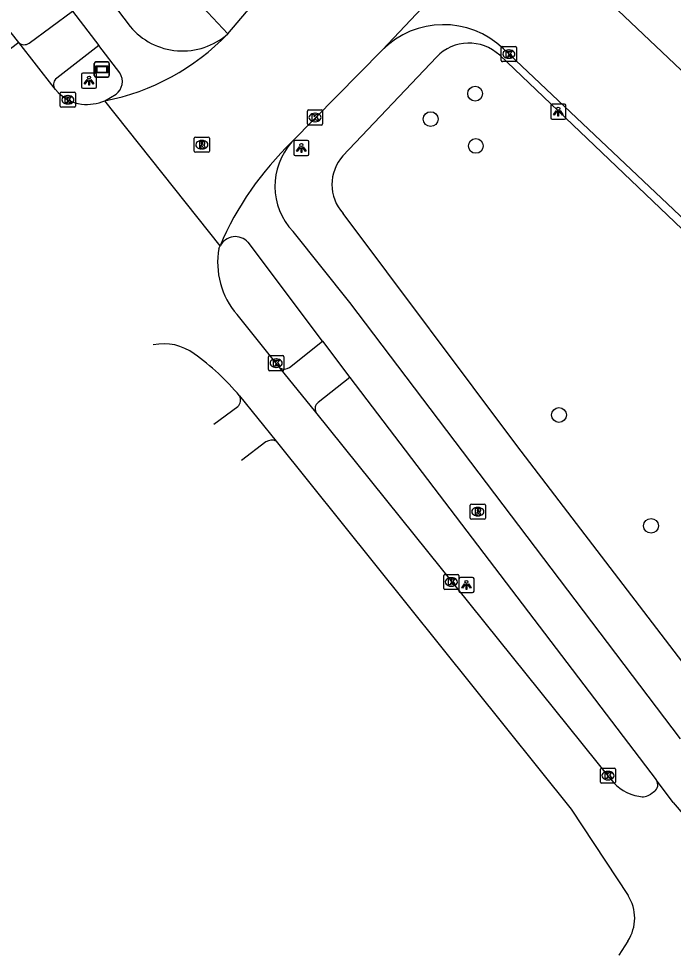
# Model space of a CAD drawing. Extents: x 160037 to 160839, y 385326 to 386441.
# Drawn here: x 160540.2 to 160583.4, y 385368.8 to 385430.7 of the extents above; entities that cross this region are included whole.
import ezdxf

# ---------------------------------------------------------------- set-up
doc = ezdxf.new("R2010")
doc.units = 0
for name, color, linetype in [('IMGEO_Boom', 7, 'Continuous'), ('IMGEO_Fietspad_gesloten', 7, 'Continuous'), ('IMGEO_Kolk', 7, 'Continuous'), ('IMGEO_Lichtpunt', 7, 'Continuous'), ('IMGEO_Rijbaan_lokaal_gesloten', 7, 'Continuous'), ('IMGEO_Rioolput', 7, 'Continuous'), ('IMGEO_Verklikker', 7, 'Continuous'), ('IMGEO_Voetpad_open', 7, 'Continuous')]:
    doc.layers.add(name, color=color, linetype=linetype)

msp = doc.modelspace()

# ---------------------------------------------------------------- linework, layer by layer
at = {"layer": 'IMGEO_Boom'}
for centre in [(160570.361, 385425.796), (160567.419, 385424.114), (160570.406, 385422.342), (160575.896, 385404.558), (160581.975, 385397.231)]:
    msp.add_circle(centre, 0.489, dxfattribs=at)
at = {"layer": 'IMGEO_Fietspad_gesloten'}
for points in [[(160538.092, 385442.725), (160547.576, 385430.241)], [(160543.778, 385431.255), (160545.509, 385428.988)], [(160546.902, 385427.164), (160545.509, 385428.988)], [(160545.9, 385425.319), (160546.649, 385425.754)], [(160583.931, 385383.145), (160562.083, 385411.993), (160558.333, 385416.682)], [(160560.288, 385409.446), (160555.361, 385415.975)], [(160560.288, 385409.446), (160562.093, 385407.041)], [(160562.093, 385407.041), (160582.309, 385380.439), (160582.319, 385380.426), (160582.328, 385380.413)]]:
    msp.add_lwpolyline(points, dxfattribs=at)
for centre, radius, start, end in [((160551.038, 385433.127), 4.507, 219.81854, 311.45202), ((160545.992, 385426.6), 1.071, 307.8583, 31.79673), ((160561.517, 385419.681), 4.374, 138.0249, 223.29018), ((160554.523, 385415.21), 1.134, 42.37785, 152.6813)]:
    msp.add_arc(centre, radius, start, end, dxfattribs=at)
at = {"layer": 'IMGEO_Kolk'}
for p, q in [((160572.163, 385428.911), (160573.015, 385428.911)), ((160572.088, 385427.985), (160572.088, 385428.837)), ((160572.576, 385428.691), (160572.601, 385428.691)), ((160573.089, 385428.837), (160573.089, 385427.985)), ((160573.015, 385427.911), (160572.163, 385427.911)), ((160572.599, 385428.131), (160572.574, 385428.131)), ((160542.967, 385424.967), (160542.967, 385425.819)), ((160543.042, 385425.893), (160543.894, 385425.893)), ((160543.968, 385425.819), (160543.968, 385424.967)), ((160543.455, 385425.673), (160543.48, 385425.673)), ((160543.894, 385424.893), (160543.042, 385424.893)), ((160543.478, 385425.113), (160543.453, 385425.113)), ((160559.288, 385423.794), (160559.288, 385424.646)), ((160559.363, 385424.72), (160560.215, 385424.72)), ((160560.289, 385424.646), (160560.289, 385423.794)), ((160559.776, 385424.5), (160559.801, 385424.5)), ((160560.215, 385423.72), (160559.363, 385423.72)), ((160559.799, 385423.94), (160559.774, 385423.94)), ((160556.797, 385408.485), (160557.649, 385408.485)), ((160556.722, 385407.559), (160556.722, 385408.411)), ((160557.21, 385408.265), (160557.235, 385408.265)), ((160557.723, 385408.411), (160557.723, 385407.559)), ((160557.649, 385407.485), (160556.797, 385407.485)), ((160557.233, 385407.705), (160557.208, 385407.705)), ((160568.29, 385393.094), (160568.29, 385393.946)), ((160568.365, 385394.02), (160569.217, 385394.02)), ((160568.778, 385393.8), (160568.803, 385393.8)), ((160569.291, 385393.946), (160569.291, 385393.094)), ((160569.217, 385393.02), (160568.365, 385393.02)), ((160568.801, 385393.24), (160568.776, 385393.24)), ((160578.634, 385380.293), (160578.634, 385381.145)), ((160578.709, 385381.219), (160579.561, 385381.219)), ((160579.122, 385380.999), (160579.147, 385380.999)), ((160579.635, 385381.145), (160579.635, 385380.293)), ((160579.561, 385380.219), (160578.709, 385380.219)), ((160579.145, 385380.439), (160579.12, 385380.439))]:
    msp.add_line(p, q, dxfattribs=at)
for points in [[(160572.163, 385428.911), (160573.015, 385428.911)], [(160572.088, 385427.985), (160572.088, 385428.837)], [(160572.409, 385428.611), (160572.532, 385428.611), (160572.532, 385428.46), (160572.662, 385428.611), (160572.826, 385428.611), (160572.68, 385428.46), (160572.833, 385428.211), (160572.681, 385428.211), (160572.596, 385428.375), (160572.532, 385428.308), (160572.532, 385428.211), (160572.409, 385428.211), (160572.409, 385428.611)], [(160573.089, 385428.837), (160573.089, 385427.985)], [(160573.015, 385427.911), (160572.163, 385427.911)], [(160542.967, 385424.967), (160542.967, 385425.819)], [(160543.042, 385425.893), (160543.894, 385425.893)], [(160543.968, 385425.819), (160543.968, 385424.967)], [(160543.288, 385425.593), (160543.411, 385425.593), (160543.411, 385425.442), (160543.541, 385425.593), (160543.705, 385425.593), (160543.559, 385425.442), (160543.712, 385425.193), (160543.56, 385425.193), (160543.475, 385425.357), (160543.411, 385425.29), (160543.411, 385425.193), (160543.288, 385425.193), (160543.288, 385425.593)], [(160543.894, 385424.893), (160543.042, 385424.893)], [(160559.288, 385423.794), (160559.288, 385424.646)], [(160559.363, 385424.72), (160560.215, 385424.72)], [(160560.289, 385424.646), (160560.289, 385423.794)], [(160559.609, 385424.42), (160559.732, 385424.42), (160559.732, 385424.269), (160559.862, 385424.42), (160560.026, 385424.42), (160559.88, 385424.269), (160560.033, 385424.02), (160559.881, 385424.02), (160559.796, 385424.184), (160559.732, 385424.117), (160559.732, 385424.02), (160559.609, 385424.02), (160559.609, 385424.42)], [(160560.215, 385423.72), (160559.363, 385423.72)], [(160556.797, 385408.485), (160557.649, 385408.485)], [(160556.722, 385407.559), (160556.722, 385408.411)], [(160557.043, 385408.185), (160557.166, 385408.185), (160557.166, 385408.034), (160557.296, 385408.185), (160557.46, 385408.185), (160557.314, 385408.034), (160557.467, 385407.785), (160557.315, 385407.785), (160557.23, 385407.949), (160557.166, 385407.882), (160557.166, 385407.785), (160557.043, 385407.785), (160557.043, 385408.185)], [(160557.723, 385408.411), (160557.723, 385407.559)], [(160557.649, 385407.485), (160556.797, 385407.485)], [(160568.29, 385393.094), (160568.29, 385393.946)], [(160568.365, 385394.02), (160569.217, 385394.02)], [(160568.611, 385393.72), (160568.734, 385393.72), (160568.734, 385393.569), (160568.864, 385393.72), (160569.028, 385393.72), (160568.882, 385393.569), (160569.035, 385393.32), (160568.883, 385393.32), (160568.798, 385393.484), (160568.734, 385393.417), (160568.734, 385393.32), (160568.611, 385393.32), (160568.611, 385393.72)], [(160569.291, 385393.946), (160569.291, 385393.094)], [(160569.217, 385393.02), (160568.365, 385393.02)], [(160578.634, 385380.293), (160578.634, 385381.145)], [(160578.709, 385381.219), (160579.561, 385381.219)], [(160578.955, 385380.919), (160579.078, 385380.919), (160579.078, 385380.768), (160579.208, 385380.919), (160579.372, 385380.919), (160579.226, 385380.768), (160579.379, 385380.519), (160579.227, 385380.519), (160579.142, 385380.683), (160579.078, 385380.616), (160579.078, 385380.519), (160578.955, 385380.519), (160578.955, 385380.919)], [(160579.635, 385381.145), (160579.635, 385380.293)], [(160579.561, 385380.219), (160578.709, 385380.219)]]:
    msp.add_lwpolyline(points, dxfattribs=at)
for centre, start, end in [((160572.165, 385428.835), 91.55205, 178.44795), ((160572.165, 385428.835), 91.55205, 178.44795), ((160573.013, 385428.835), 1.55205, 88.44795), ((160573.013, 385428.835), 1.55205, 88.44795), ((160572.165, 385427.987), 181.55205, 268.44795), ((160572.165, 385427.987), 181.55205, 268.44795), ((160573.013, 385427.987), 271.55205, 358.44795), ((160573.013, 385427.987), 271.55205, 358.44795), ((160543.044, 385425.817), 91.55205, 178.44795), ((160543.044, 385425.817), 91.55205, 178.44795), ((160543.892, 385425.817), 1.55205, 88.44795), ((160543.892, 385425.817), 1.55205, 88.44795), ((160543.044, 385424.969), 181.55205, 268.44795), ((160543.044, 385424.969), 181.55205, 268.44795), ((160543.892, 385424.969), 271.55205, 358.44795), ((160543.892, 385424.969), 271.55205, 358.44795), ((160559.365, 385424.644), 91.55205, 178.44795), ((160559.365, 385424.644), 91.55205, 178.44795), ((160560.213, 385424.644), 1.55205, 88.44795), ((160560.213, 385424.644), 1.55205, 88.44795), ((160559.365, 385423.796), 181.55205, 268.44795), ((160559.365, 385423.796), 181.55205, 268.44795), ((160560.213, 385423.796), 271.55205, 358.44795), ((160560.213, 385423.796), 271.55205, 358.44795), ((160556.799, 385408.409), 91.55205, 178.44795), ((160556.799, 385408.409), 91.55205, 178.44795), ((160557.647, 385408.409), 1.55205, 88.44795), ((160557.647, 385408.409), 1.55205, 88.44795), ((160556.799, 385407.561), 181.55205, 268.44795), ((160556.799, 385407.561), 181.55205, 268.44795), ((160557.647, 385407.561), 271.55205, 358.44795), ((160557.647, 385407.561), 271.55205, 358.44795), ((160568.367, 385393.944), 91.55205, 178.44795), ((160568.367, 385393.944), 91.55205, 178.44795), ((160569.215, 385393.944), 1.55205, 88.44795), ((160569.215, 385393.944), 1.55205, 88.44795), ((160568.367, 385393.096), 181.55205, 268.44795), ((160568.367, 385393.096), 181.55205, 268.44795), ((160569.215, 385393.096), 271.55205, 358.44795), ((160569.215, 385393.096), 271.55205, 358.44795), ((160578.711, 385381.143), 91.55205, 178.44795), ((160578.711, 385381.143), 91.55205, 178.44795), ((160579.559, 385381.143), 1.55205, 88.44795), ((160579.559, 385381.143), 1.55205, 88.44795), ((160578.711, 385380.295), 181.55205, 268.44795), ((160578.711, 385380.295), 181.55205, 268.44795), ((160579.559, 385380.295), 271.55205, 358.44795), ((160579.559, 385380.295), 271.55205, 358.44795)]:
    msp.add_arc(centre, 0.0765, start, end, dxfattribs=at)
for centre, major_axis, ratio, start_param, end_param in [((160572.575, 385428.411), (-0.387, 0.002), 0.722429, 4.712389, 7.853982), ((160572.6, 385428.411), (-0.39, 0.002), 0.717154, 1.570796, 4.712389), ((160543.454, 385425.393), (-0.387, 0.002), 0.722429, 4.712389, 7.853982), ((160543.479, 385425.393), (-0.39, 0.002), 0.717154, 1.570796, 4.712389), ((160559.775, 385424.22), (-0.387, 0.002), 0.722429, 4.712389, 7.853982), ((160559.8, 385424.22), (-0.39, 0.002), 0.717154, 1.570796, 4.712389), ((160557.209, 385407.985), (-0.387, 0.002), 0.722429, 4.712389, 7.853982), ((160557.234, 385407.985), (-0.39, 0.002), 0.717154, 1.570796, 4.712389), ((160568.777, 385393.52), (-0.387, 0.002), 0.722429, 4.712389, 7.853982), ((160568.802, 385393.52), (-0.39, 0.002), 0.717154, 1.570796, 4.712389), ((160579.121, 385380.719), (-0.387, 0.002), 0.722429, 4.712389, 7.853982), ((160579.146, 385380.719), (-0.39, 0.002), 0.717154, 1.570796, 4.712389)]:
    msp.add_ellipse(centre, major_axis=major_axis, ratio=ratio, start_param=start_param, end_param=end_param, dxfattribs=at)
at = {"layer": 'IMGEO_Lichtpunt'}
for p, q in [((160544.366, 385427.06), (160544.366, 385426.253)), ((160544.366, 385427.06), (160544.366, 385426.253)), ((160545.268, 385427.155), (160544.46, 385427.155)), ((160545.268, 385427.155), (160544.46, 385427.155)), ((160545.362, 385426.253), (160545.362, 385427.06)), ((160545.362, 385426.253), (160545.362, 385427.06)), ((160544.46, 385426.159), (160545.268, 385426.159)), ((160544.46, 385426.159), (160545.268, 385426.159)), ((160575.351, 385425.01), (160575.351, 385424.203)), ((160575.351, 385425.01), (160575.351, 385424.203)), ((160576.253, 385425.105), (160575.445, 385425.105)), ((160576.253, 385425.105), (160575.445, 385425.105)), ((160576.347, 385424.203), (160576.347, 385425.01)), ((160576.347, 385424.203), (160576.347, 385425.01)), ((160575.445, 385424.109), (160576.253, 385424.109)), ((160575.445, 385424.109), (160576.253, 385424.109)), ((160558.387, 385422.608), (160558.387, 385421.801)), ((160558.387, 385422.608), (160558.387, 385421.801)), ((160559.289, 385422.703), (160558.481, 385422.703)), ((160559.289, 385422.703), (160558.481, 385422.703)), ((160559.383, 385421.801), (160559.383, 385422.608)), ((160559.383, 385421.801), (160559.383, 385422.608)), ((160558.481, 385421.707), (160559.289, 385421.707)), ((160558.481, 385421.707), (160559.289, 385421.707)), ((160569.29, 385393.727), (160569.29, 385392.92)), ((160569.29, 385393.727), (160569.29, 385392.92)), ((160570.192, 385393.822), (160569.384, 385393.822)), ((160570.192, 385393.822), (160569.384, 385393.822)), ((160570.286, 385392.92), (160570.286, 385393.727)), ((160570.286, 385392.92), (160570.286, 385393.727)), ((160569.384, 385392.826), (160570.192, 385392.826)), ((160569.384, 385392.826), (160570.192, 385392.826))]:
    msp.add_line(p, q, dxfattribs=at)
for points in [[(160544.74, 385426.724), (160544.779, 385426.696), (160544.591, 385426.434), (160544.553, 385426.461), (160544.74, 385426.724)], [(160544.842, 385426.676), (160544.889, 385426.676), (160544.889, 385426.354), (160544.842, 385426.354), (160544.842, 385426.676)], [(160544.952, 385426.696), (160544.99, 385426.723), (160545.177, 385426.461), (160545.138, 385426.433), (160544.952, 385426.696)], [(160575.725, 385424.674), (160575.764, 385424.646), (160575.576, 385424.384), (160575.538, 385424.411), (160575.725, 385424.674)], [(160575.827, 385424.626), (160575.874, 385424.626), (160575.874, 385424.304), (160575.827, 385424.304), (160575.827, 385424.626)], [(160575.937, 385424.646), (160575.975, 385424.673), (160576.162, 385424.411), (160576.123, 385424.383), (160575.937, 385424.646)], [(160558.761, 385422.272), (160558.8, 385422.244), (160558.612, 385421.982), (160558.574, 385422.009), (160558.761, 385422.272)], [(160558.863, 385422.224), (160558.91, 385422.224), (160558.91, 385421.902), (160558.863, 385421.902), (160558.863, 385422.224)], [(160558.973, 385422.244), (160559.011, 385422.271), (160559.198, 385422.009), (160559.159, 385421.981), (160558.973, 385422.244)], [(160569.664, 385393.391), (160569.703, 385393.363), (160569.515, 385393.101), (160569.477, 385393.128), (160569.664, 385393.391)], [(160569.766, 385393.343), (160569.813, 385393.343), (160569.813, 385393.021), (160569.766, 385393.021), (160569.766, 385393.343)], [(160569.876, 385393.363), (160569.914, 385393.39), (160570.101, 385393.128), (160570.062, 385393.1), (160569.876, 385393.363)]]:
    msp.add_lwpolyline(points, dxfattribs=at)
for centre in [(160544.865, 385426.858), (160575.85, 385424.808), (160558.886, 385422.406), (160569.789, 385393.525)]:
    msp.add_circle(centre, 0.0994, dxfattribs=at)
for centre, start, end in [((160544.46, 385427.06), 90, 180), ((160544.46, 385427.06), 90, 180), ((160545.268, 385427.06), 0, 90), ((160545.268, 385427.06), 0, 90), ((160544.46, 385426.253), 180, 270), ((160544.46, 385426.253), 180, 270), ((160545.268, 385426.253), 270, 0), ((160545.268, 385426.253), 270, 360), ((160575.445, 385425.01), 90, 180), ((160575.445, 385425.01), 90, 180), ((160576.253, 385425.01), 0, 90), ((160576.253, 385425.01), 0, 90), ((160575.445, 385424.203), 180, 270), ((160575.445, 385424.203), 180, 270), ((160576.253, 385424.203), 270, 0), ((160576.253, 385424.203), 270, 360), ((160558.481, 385422.608), 90, 180), ((160558.481, 385422.608), 90, 180), ((160559.289, 385422.608), 0, 90), ((160559.289, 385422.608), 0, 90), ((160558.481, 385421.801), 180, 270), ((160558.481, 385421.801), 180, 270), ((160559.289, 385421.801), 270, 0), ((160559.289, 385421.801), 270, 360), ((160569.384, 385393.727), 90, 180), ((160569.384, 385393.727), 90, 180), ((160570.192, 385393.727), 0, 90), ((160570.192, 385393.727), 0, 90), ((160569.384, 385392.92), 180, 270), ((160569.384, 385392.92), 180, 270), ((160570.192, 385392.92), 270, 0), ((160570.192, 385392.92), 270, 360)]:
    msp.add_arc(centre, 0.0946, start, end, dxfattribs=at)
at = {"layer": 'IMGEO_Rijbaan_lokaal_gesloten'}
for points in [[(160540.222, 385429.169), (160513.766, 385462.553), (160508.176, 385469.948)], [(160554.022, 385429.749), (160555.262, 385431.199), (160565.572, 385441.848), (160568.941, 385445.415)], [(160576.631, 385441.837), (160564.214, 385428.662)], [(160540.222, 385429.169), (160537.079, 385426.8)], [(160542.571, 385426.191), (160540.222, 385429.169)], [(160558.265, 385422.607), (160564.214, 385428.662)], [(160542.651, 385426.069), (160542.571, 385426.191)], [(160553.515, 385415.731), (160545.9, 385425.319)], [(160553.445, 385415.565), (160553.515, 385415.731)], [(160557.47, 385407.678), (160554.639, 385411.196)], [(160559.841, 385404.733), (160557.47, 385407.678)], [(160554.802, 385405.818), (160557.223, 385402.836)], [(160579.318, 385380.492), (160559.841, 385404.733)], [(160557.223, 385402.836), (160576.693, 385378.496), (160580.461, 385372.799)], [(160583.443, 385378.939), (160582.328, 385380.413)], [(160582.198, 385379.669), (160581.959, 385379.5)], [(160580.452, 385369.789), (160579.853, 385368.846), (160579.853, 385368.846)]]:
    msp.add_lwpolyline(points, dxfattribs=at)
for centre, radius, start, end in [((160542.959, 385440.372), 15.337, 281.0555, 316.16344), ((160544.74, 385427.762), 2.689, 219.01621, 262.02761), ((160544.696, 385428.254), 3.172, 264.03907, 292.29438), ((160572.651, 385407.59), 20.796, 133.77161, 156.95429), ((160558.564, 385414.616), 5.207, 169.50272, 221.06743), ((160549.824, 385406.002), 3.263, 52.46877, 102.66221), ((160549.824, 385406), 3.265, 102.65056, 102.65415), ((160543.219, 385396.322), 14.978, 39.3439, 54.9895), ((160581.671, 385382.242), 2.932, 216.63057, 260.31612), ((160581.889, 385380.106), 0.536, 305.24869, 34.92871), ((160581.402, 385380.298), 0.973, 256.68394, 304.91836), ((160605.758, 385397.189), 28.827, 219.27723, 244.00902), ((160578.093, 385371.301), 2.802, 327.3405, 32.31687)]:
    msp.add_arc(centre, radius, start, end, dxfattribs=at)
at = {"layer": 'IMGEO_Rioolput'}
for p, q in [((160551.814, 385421.996), (160551.814, 385422.848)), ((160551.889, 385422.922), (160552.741, 385422.922)), ((160552.815, 385422.848), (160552.815, 385421.996)), ((160552.325, 385422.142), (160552.3, 385422.142)), ((160552.302, 385422.702), (160552.327, 385422.702)), ((160552.741, 385421.922), (160551.889, 385421.922)), ((160570.035, 385397.742), (160570.035, 385398.594)), ((160570.11, 385398.668), (160570.962, 385398.668)), ((160571.036, 385398.594), (160571.036, 385397.742)), ((160570.523, 385398.448), (160570.548, 385398.448)), ((160570.962, 385397.668), (160570.11, 385397.668)), ((160570.546, 385397.888), (160570.521, 385397.888))]:
    msp.add_line(p, q, dxfattribs=at)
for points in [[(160551.814, 385421.996), (160551.814, 385422.848)], [(160551.889, 385422.922), (160552.741, 385422.922)], [(160552.815, 385422.848), (160552.815, 385421.996)], [(160552.403, 385422.62), (160552.151, 385422.622), (160552.151, 385422.222)], [(160552.151, 385422.222), (160552.275, 385422.222), (160552.275, 385422.384), (160552.286, 385422.384)], [(160552.329, 385422.541), (160552.275, 385422.541), (160552.275, 385422.46)], [(160552.275, 385422.46), (160552.327, 385422.46)], [(160552.333, 385422.355), (160552.404, 385422.222), (160552.544, 385422.222), (160552.479, 385422.348)], [(160552.741, 385421.922), (160551.889, 385421.922)], [(160570.035, 385397.742), (160570.035, 385398.594)], [(160570.11, 385398.668), (160570.962, 385398.668)], [(160571.036, 385398.594), (160571.036, 385397.742)], [(160570.624, 385398.366), (160570.372, 385398.368), (160570.372, 385397.968)], [(160570.372, 385397.968), (160570.496, 385397.968), (160570.496, 385398.13), (160570.507, 385398.13)], [(160570.55, 385398.287), (160570.496, 385398.287), (160570.496, 385398.206)], [(160570.496, 385398.206), (160570.548, 385398.206)], [(160570.554, 385398.101), (160570.625, 385397.968), (160570.765, 385397.968), (160570.7, 385398.094)], [(160570.962, 385397.668), (160570.11, 385397.668)]]:
    msp.add_lwpolyline(points, dxfattribs=at)
for centre, radius, start, end in [((160551.891, 385422.846), 0.0765, 91.55205, 178.44795), ((160551.891, 385422.846), 0.0765, 91.55205, 178.44795), ((160552.739, 385422.846), 0.0765, 1.55205, 88.44795), ((160552.739, 385422.846), 0.0765, 1.55205, 88.44795), ((160552.285, 385422.331), 0.0533, 26.02933, 88.69889), ((160552.311, 385422.649), 0.19, 274.7715, 282.96867), ((160552.335, 385422.445), 0.0964, 77.00612, 93.18647), ((160552.349, 385422.502), 0.0378, 276.66336, 79.67722), ((160552.402, 385422.51), 0.109, 350.36119, 89.41601), ((160552.4, 385422.51), 0.112, 277.58423, 350.98172), ((160552.384, 385422.295), 0.108, 29.51342, 73.79051), ((160551.891, 385421.998), 0.0765, 181.55205, 268.44795), ((160551.891, 385421.998), 0.0765, 181.55205, 268.44795), ((160552.739, 385421.998), 0.0765, 271.55205, 358.44795), ((160552.739, 385421.998), 0.0765, 271.55205, 358.44795), ((160570.112, 385398.592), 0.0765, 91.55205, 178.44795), ((160570.112, 385398.592), 0.0765, 91.55205, 178.44795), ((160570.96, 385398.592), 0.0765, 1.55205, 88.44795), ((160570.96, 385398.592), 0.0765, 1.55205, 88.44795), ((160570.506, 385398.077), 0.0533, 26.02933, 88.69889), ((160570.532, 385398.395), 0.19, 274.7715, 282.96867), ((160570.556, 385398.191), 0.0964, 77.00612, 93.18647), ((160570.57, 385398.248), 0.0378, 276.66336, 79.67722), ((160570.623, 385398.256), 0.109, 350.36119, 89.41601), ((160570.621, 385398.256), 0.112, 277.58423, 350.98172), ((160570.605, 385398.041), 0.108, 29.51342, 73.79051), ((160570.112, 385397.744), 0.0765, 181.55205, 268.44795), ((160570.112, 385397.744), 0.0765, 181.55205, 268.44795), ((160570.96, 385397.744), 0.0765, 271.55205, 358.44795), ((160570.96, 385397.744), 0.0765, 271.55205, 358.44795)]:
    msp.add_arc(centre, radius, start, end, dxfattribs=at)
for centre, major_axis, ratio, start_param, end_param in [((160552.301, 385422.422), (-0.387, 0.002), 0.722429, 4.712389, 7.853982), ((160552.326, 385422.422), (-0.39, 0.002), 0.717154, 1.570796, 4.712389), ((160570.522, 385398.168), (-0.387, 0.002), 0.722429, 4.712389, 7.853982), ((160570.547, 385398.168), (-0.39, 0.002), 0.717154, 1.570796, 4.712389)]:
    msp.add_ellipse(centre, major_axis=major_axis, ratio=ratio, start_param=start_param, end_param=end_param, dxfattribs=at)
at = {"layer": 'IMGEO_Verklikker'}
for p, q in [((160545.209, 385426.994), (160545.209, 385427.794)), ((160545.209, 385427.794), (160545.209, 385426.994)), ((160545.309, 385427.894), (160546.099, 385427.894)), ((160546.099, 385427.894), (160545.309, 385427.894)), ((160546.199, 385427.794), (160546.199, 385426.994)), ((160546.199, 385426.994), (160546.199, 385427.794)), ((160546.099, 385426.894), (160545.309, 385426.894)), ((160545.309, 385426.894), (160546.099, 385426.894))]:
    msp.add_line(p, q, dxfattribs=at)
for points in [[(160545.31, 385427.626), (160546.098, 385427.626), (160546.098, 385427.162), (160545.31, 385427.162), (160545.31, 385427.626)], [(160545.375, 385427.561), (160545.375, 385427.227), (160546.033, 385427.227), (160546.033, 385427.561), (160545.375, 385427.561)]]:
    msp.add_lwpolyline(points, dxfattribs=at)
for centre, start, end in [((160545.309, 385427.794), 90, 180), ((160545.309, 385427.794), 90, 180), ((160546.099, 385427.794), 0, 90), ((160546.099, 385427.794), 360, 90), ((160545.309, 385426.994), 180, 270), ((160545.309, 385426.994), 180, 270), ((160546.099, 385426.994), 270, 0), ((160546.099, 385426.994), 270, 0)]:
    msp.add_arc(centre, 0.1, start, end, dxfattribs=at)
at = {"layer": 'IMGEO_Voetpad_open'}
for points in [[(160589.807, 385421.888), (160584.79, 385426.581), (160576.89, 385434.065)], [(160552.049, 385431.87), (160554.022, 385429.749)], [(160540.913, 385429.131), (160543.778, 385431.255)], [(160545.509, 385428.988), (160542.731, 385426.816)], [(160571.981, 385428.331), (160592.688, 385408.588)], [(160572.223, 385428.763), (160592.715, 385409.387)], [(160561.633, 385421.692), (160567.805, 385428.216)], [(160586.804, 385384.949), (160585.434, 385386.412), (160573.116, 385402.531), (160561.641, 385417.885)], [(160558.095, 385407.699), (160560.288, 385409.446)], [(160562.093, 385407.041), (160559.989, 385405.39)], [(160553.106, 385403.941), (160554.679, 385405.119)], [(160556.548, 385402.783), (160554.93, 385401.548), (160554.93, 385401.548)]]:
    msp.add_lwpolyline(points, dxfattribs=at)
for centre, radius, start, end in [((160568.27, 385424.652), 5.703, 46.11927, 135.32575), ((160540.592, 385429.602), 0.569, 229.43496, 304.26967), ((160569.951, 385426.184), 2.955, 46.59489, 136.55998), ((160542.99, 385426.417), 0.476, 122.96881, 208.31252), ((160563.742, 385419.793), 2.838, 137.999, 222.2418), ((160557.766, 385408.17), 0.574, 238.94243, 304.9064), ((160554.312, 385405.544), 0.562, 310.82613, 29.21403), ((160560.331, 385404.968), 0.544, 129.0403, 205.56988), ((160556.939, 385402.133), 0.758, 67.97366, 121.00548)]:
    msp.add_arc(centre, radius, start, end, dxfattribs=at)

doc.saveas('drawing.dxf')
